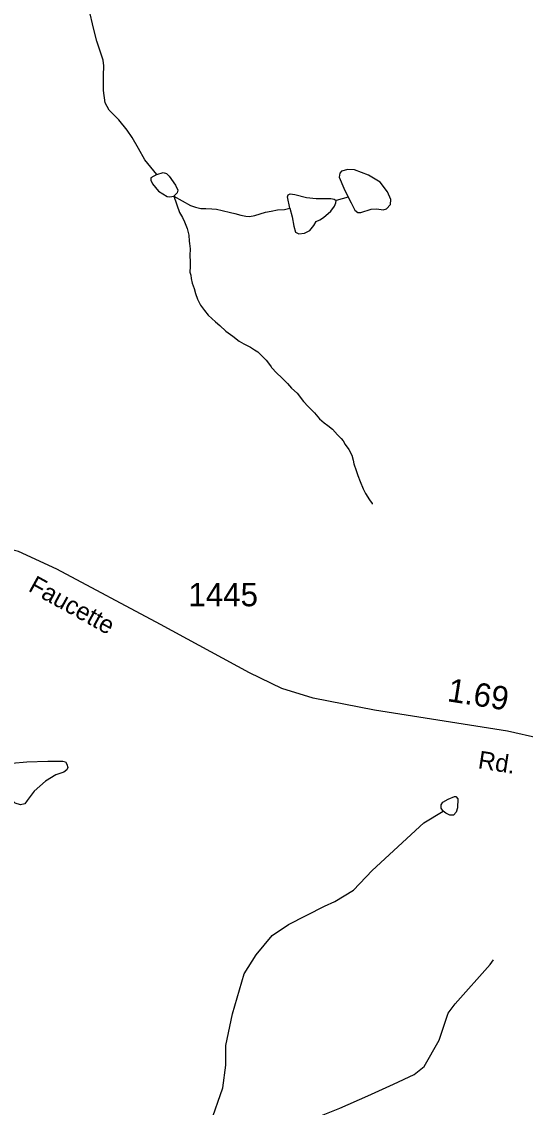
# Model space of a CAD drawing. Extents: x 2056842 to 2160602, y 826753 to 1016856.
# Drawn here: x 2123973 to 2126664, y 999270 to 1005068 of the extents above; entities that cross this region are included whole.
import ezdxf

# ---------------------------------------------------------------- set-up
doc = ezdxf.new("R2010")
doc.units = 0
for name, color, linetype in [('Exist Hydrographic Misc Water Feature', 7, 'Continuous'), ('Exist Road Secondary Mileage Hundredths English Label', 7, 'Continuous'), ('Exist Road Secondary Type 51 Attributed', 7, 'Continuous'), ('Exist Road Secondary Type 51 Label', 7, 'Continuous'), ('Exist Road Secondary Type 51 Number Label', 7, 'Continuous')]:
    doc.layers.add(name, color=color, linetype=linetype)

msp = doc.modelspace()

# ---------------------------------------------------------------- linework, layer by layer
at = {"layer": 'Exist Hydrographic Misc Water Feature'}
for points in [[(2124695.1, 1004251.2), (2124630.6, 1004330.5), (2124597.6, 1004390), (2124563.5, 1004449.6), (2124536.9, 1004488.8), (2124491.3, 1004544.6), (2124440.6, 1004596.2), (2124419.1, 1004634.2), (2124409, 1004700), (2124409, 1004779.9), (2124411.5, 1004831.8), (2124407.7, 1004862.2), (2124374.8, 1004963.6), (2124355.8, 1005033.2), (2124333, 1005133.7), (2124314, 1005192), (2124257, 1005333.9), (2124177.3, 1005526.4), (2124147.5, 1005570.3), (2124075.4, 1005634.9)], [(2124695.1, 1004251.2), (2124663.5, 1004234.7), (2124662.2, 1004222), (2124671.1, 1004203), (2124704, 1004163.8), (2124749.6, 1004134.6), (2124764.8, 1004133.4), (2124786.3, 1004135.9)], [(2124695.1, 1004251.2), (2124728.1, 1004262.6), (2124745.8, 1004257.5), (2124761, 1004243.6), (2124795.2, 1004194.2), (2124806.6, 1004167.6), (2124804, 1004154.9), (2124786.3, 1004135.9)], [(2125716.3, 1004130.8), (2125732.7, 1004100.4), (2125753, 1004061.1), (2125769.5, 1004048.5), (2125784.7, 1004048.5), (2125839.1, 1004066.2), (2125869.5, 1004068.7), (2125904.9, 1004063.7), (2125921.4, 1004068.7), (2125942.9, 1004091.5), (2125944.2, 1004118.1), (2125926.5, 1004158.7), (2125887.2, 1004210.6), (2125825.2, 1004248.6), (2125750.5, 1004276.5), (2125715, 1004279), (2125682.1, 1004270.2), (2125672, 1004258.8), (2125668.2, 1004237.2), (2125693.5, 1004179), (2125716.3, 1004130.8)], [(2124786.3, 1004135.9), (2124874.2, 1004086.7), (2124902.2, 1004076.9), (2124930.1, 1004070.9), (2124956.2, 1004071.2), (2124988.2, 1004069.2), (2125014.2, 1004067.4), (2125044.1, 1004059.5), (2125088.2, 1004049.7), (2125112.4, 1004043.8), (2125144.4, 1004033.9), (2125170.5, 1004030), (2125190.3, 1004028.1), (2125218.4, 1004032.3), (2125246.3, 1004042.3), (2125276.1, 1004050.5), (2125306.2, 1004056.6), (2125340.2, 1004062.7), (2125376.1, 1004064.9), (2125404.8, 1004071.3)], [(2124786.3, 1004135.9), (2124816.1, 1004048.4), (2124832.3, 1004022.6), (2124842.4, 1003998.6), (2124856.7, 1003962.7), (2124864.9, 1003928.6), (2124867, 1003896.8), (2124868.8, 1003882.7), (2124873.1, 1003854.7), (2124871.5, 1003818.7), (2124873.3, 1003784.7), (2124873.7, 1003760.7), (2124871.7, 1003730.8), (2124875.6, 1003714.8), (2124877.8, 1003696.7), (2124884, 1003670.8), (2124894.2, 1003642.8), (2124902.2, 1003616.9), (2124912.5, 1003586.9), (2124928.5, 1003555), (2124948.6, 1003525.1), (2124968.7, 1003501.2), (2125008.9, 1003465.3), (2125030.8, 1003445.4), (2125063.2, 1003415.6), (2125101.1, 1003387.7), (2125135.4, 1003361.9), (2125159.4, 1003348), (2125195.5, 1003330.2), (2125217.4, 1003316.3), (2125233.6, 1003304.4), (2125261.7, 1003278.5), (2125279.7, 1003260.6), (2125295.9, 1003236.6), (2125306, 1003224.7), (2125307.8, 1003220.7), (2125336.1, 1003190.8), (2125360.1, 1003167), (2125392.1, 1003135.1), (2125414.5, 1003111.2), (2125444.4, 1003083.3), (2125478.6, 1003039.4), (2125502.8, 1003013.6), (2125536.9, 1002979.8), (2125563.1, 1002947.8), (2125589.2, 1002925.9), (2125609.1, 1002912), (2125633.5, 1002892.1), (2125659.5, 1002862.3), (2125679.6, 1002842.3), (2125689.6, 1002830.4), (2125701.7, 1002810.4), (2125720, 1002782.5), (2125736, 1002752.6), (2125744.2, 1002726.6), (2125748.1, 1002706.6), (2125760.4, 1002670.6), (2125768.4, 1002644.7), (2125780.7, 1002612.8), (2125796.7, 1002572.8), (2125809, 1002549), (2125830.9, 1002515), (2125845.1, 1002495), (2125845.1, 1002491)], [(2125404.8, 1004071.3), (2125393.4, 1004133.4), (2125397.2, 1004143.5), (2125407.3, 1004148.6), (2125431.4, 1004144.8), (2125494.7, 1004129.6), (2125545.4, 1004124.5), (2125623.9, 1004124.5), (2125641.6, 1004120.7), (2125653, 1004113.1)], [(2125716.3, 1004130.8), (2125653, 1004113.1)], [(2125404.8, 1004071.3), (2125417.5, 1004025.7), (2125427.6, 1003976.3), (2125435.2, 1003944.6), (2125452.9, 1003935.7), (2125483.3, 1003938.2), (2125512.4, 1003953.5), (2125534, 1003978.8), (2125546.6, 1004001.6), (2125565.6, 1004010.5), (2125585.9, 1004021.9), (2125623.9, 1004056.1), (2125644.1, 1004082.7), (2125651.7, 1004100.4), (2125653, 1004113.1)], [(2123903.7, 1000946.5), (2123873.3, 1001023.1), (2123858.7, 1001087.6), (2123863.6, 1001097.3), (2123870.9, 1001103.4), (2123920.7, 1001108.3), (2123999.7, 1001115.6), (2124111.5, 1001118), (2124191.7, 1001118), (2124206.3, 1001114.4), (2124213.6, 1001103.4), (2124218.5, 1001085.2), (2124213.6, 1001071.8), (2124197.8, 1001060.8), (2124155.3, 1001046.3), (2124100.6, 1001012.2), (2124039.8, 1000958.7), (2124002.1, 1000908.8), (2123990, 1000890.6), (2123965.7, 1000885.7), (2123937.7, 1000894.2), (2123913.4, 1000921), (2123903.7, 1000946.5)], [(2126224.5, 1000851.7), (2126213.6, 1000867.5), (2126213.6, 1000885.7), (2126223.3, 1000900.3), (2126251.3, 1000916.1), (2126285.3, 1000930.7), (2126292.6, 1000929.5), (2126302.3, 1000917.3), (2126301.1, 1000868.7), (2126295, 1000845.6), (2126279.2, 1000831), (2126261, 1000829.8), (2126239.1, 1000840.7), (2126224.5, 1000851.7)], [(2124888.8, 998598), (2124917.9, 998660), (2124935, 998726.9), (2124938.6, 998877.7), (2124946.1, 998973.6), (2124957.8, 999065.5), (2124981.2, 999185.7), (2125048, 999374.1), (2125063.8, 999495.7), (2125063.8, 999600.3), (2125099, 999769.8), (2125161.8, 999982.4), (2125225.4, 1000084.7), (2125311.5, 1000188.2), (2125399, 1000246.5), (2125589.8, 1000343.8), (2125645.7, 1000369.4), (2125745.4, 1000429), (2125845.5, 1000535.4), (2126122.1, 1000788.6), (2126224.5, 1000851.7)], [(2125037.1, 998539.3), (2125133.3, 998694.4), (2125284.7, 998871), (2125407.9, 999045.5), (2125518.7, 999193.1), (2125566.1, 999223.5), (2125673.1, 999264.9), (2125821.4, 999330.5), (2125958.5, 999393.9), (2126070.2, 999444.4), (2126123.9, 999488.7), (2126203.1, 999629), (2126251.9, 999773), (2126288.3, 999822.8), (2126476.1, 1000033.2), (2126493.1, 1000057.5)]]:
    msp.add_lwpolyline(points, dxfattribs=at)
at = {"layer": 'Exist Road Secondary Type 51 Attributed'}
msp.add_lwpolyline([(2129040.8, 999266.8), (2128981.8, 999380.3), (2128859.3, 999550.6), (2128620, 999921.8), (2128515.7, 1000239.6), (2128385.2, 1000629), (2128296.8, 1000769.8), (2128172, 1000901.5), (2127986, 1000999.1), (2127640, 1001077.4), (2126914.1, 1001200), (2126568.2, 1001278.3), (2125857, 1001390.7), (2125530.3, 1001454.3), (2125362.5, 1001506.5), (2125190.1, 1001590.5), (2124714.8, 1001848.2), (2124161.3, 1002143.4), (2123954.9, 1002238.7), (2123825.6, 1002270.5), (2123260.6, 1002329.1), (2122458.7, 1002377.3), (2122301, 1002392.8)], dxfattribs=at)

# ---------------------------------------------------------------- texts
at = {"layer": 'Exist Road Secondary Mileage Hundredths English Label'}
msp.add_text('1.69', height=125, rotation=351.01982, dxfattribs=at).set_placement((2126242.5, 1001439.5))
at = {"layer": 'Exist Road Secondary Type 51 Label'}
for s, rotation, p in [('Faucette', 331.05707, (2124002.7, 1002030.6)), ('Rd.', 351.18859, (2126406.9, 1001081.1))]:
    msp.add_text(s, height=95, rotation=rotation, dxfattribs=at).set_placement(p)
at = {"layer": 'Exist Road Secondary Type 51 Number Label'}
msp.add_text('1445', height=125, dxfattribs=at).set_placement((2124863.4, 1001946))

doc.saveas('drawing.dxf')
